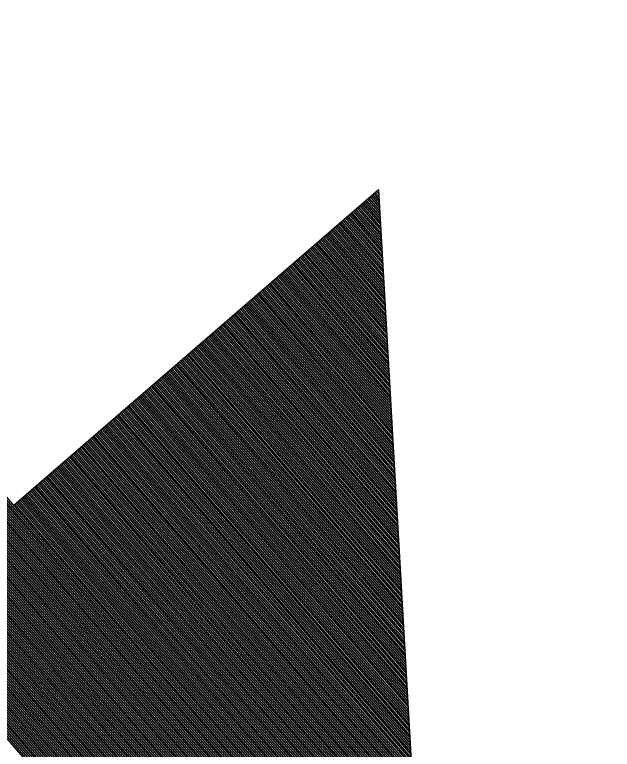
# Model space of a CAD drawing. Extents: x 192699 to 285914, y 194342 to 233219.
# Drawn here: x 262834.862 to 262835.559, y 213595.33 to 213596.187 of the extents above; entities that cross this region are included whole.
import ezdxf

# ---------------------------------------------------------------- set-up
doc = ezdxf.new("R2010")
doc.units = 0
doc.layers.add('TYPICAL SECTION FOR MOT', color=7, linetype='Continuous')

msp = doc.modelspace()

# ---------------------------------------------------------------- linework, layer by layer
at = {"layer": 'TYPICAL SECTION FOR MOT'}
for p, q in [((262832.69123, 213598.11399), (262835.33937, 213595.05509)), ((262832.69274, 213598.1153), (262835.33919, 213595.05836)), ((262832.69425, 213598.11661), (262835.339, 213595.06163)), ((262832.68065, 213598.10483), (262835.34068, 213595.03219)), ((262832.68216, 213598.10614), (262835.3405, 213595.03546)), ((262832.68367, 213598.10745), (262835.34031, 213595.03873)), ((262832.68518, 213598.10876), (262835.34012, 213595.042)), ((262832.68669, 213598.11006), (262835.33993, 213595.04528)), ((262832.68821, 213598.11137), (262835.33975, 213595.04855)), ((262832.68972, 213598.11268), (262835.33956, 213595.05182)), ((262832.67157, 213598.09697), (262835.3418, 213595.01256)), ((262832.67309, 213598.09828), (262835.34162, 213595.01583)), ((262832.6746, 213598.09959), (262835.34143, 213595.0191)), ((262832.67611, 213598.1009), (262835.34124, 213595.02237)), ((262832.67762, 213598.10221), (262835.34106, 213595.02565)), ((262832.67913, 213598.10352), (262835.34087, 213595.02892)), ((262832.66099, 213598.08781), (262835.34311, 213594.98966)), ((262832.6625, 213598.08912), (262835.34293, 213594.99293)), ((262832.66401, 213598.09043), (262835.34274, 213594.9962)), ((262832.66553, 213598.09174), (262835.34255, 213594.99947)), ((262832.66704, 213598.09305), (262835.34237, 213595.00274)), ((262832.66855, 213598.09436), (262835.34218, 213595.00601)), ((262832.67006, 213598.09566), (262835.34199, 213595.00929)), ((262832.65192, 213598.07996), (262835.34424, 213594.97003)), ((262832.65343, 213598.08127), (262835.34405, 213594.9733)), ((262832.65494, 213598.08257), (262835.34386, 213594.97657)), ((262832.65645, 213598.08388), (262835.34368, 213594.97984)), ((262832.65796, 213598.08519), (262835.34349, 213594.98311)), ((262832.65948, 213598.0865), (262835.3433, 213594.98638)), ((262832.64133, 213598.07079), (262835.34555, 213594.94712)), ((262832.64284, 213598.0721), (262835.34536, 213594.9504)), ((262832.64436, 213598.07341), (262835.34517, 213594.95367)), ((262832.64587, 213598.07472), (262835.34498, 213594.95694)), ((262832.64738, 213598.07603), (262835.3448, 213594.96021)), ((262832.64889, 213598.07734), (262835.34461, 213594.96348)), ((262832.6504, 213598.07865), (262835.34442, 213594.96675)), ((262832.63226, 213598.06294), (262835.34667, 213594.92749)), ((262832.63377, 213598.06425), (262835.34648, 213594.93076)), ((262832.63528, 213598.06556), (262835.34629, 213594.93404)), ((262832.6368, 213598.06687), (262835.34611, 213594.93731)), ((262832.63831, 213598.06817), (262835.34592, 213594.94058)), ((262832.63982, 213598.06948), (262835.34573, 213594.94385)), ((262832.62167, 213598.05378), (262835.34798, 213594.90459)), ((262832.62319, 213598.05508), (262835.34779, 213594.90786)), ((262832.6247, 213598.05639), (262835.3476, 213594.91113)), ((262832.62621, 213598.0577), (262835.34742, 213594.91441)), ((262832.62772, 213598.05901), (262835.34723, 213594.91768)), ((262832.62924, 213598.06032), (262835.34704, 213594.92095)), ((262832.63075, 213598.06163), (262835.34686, 213594.92422)), ((262832.61109, 213598.04461), (262835.34929, 213594.88169)), ((262832.6126, 213598.04592), (262835.3491, 213594.88496)), ((262832.61411, 213598.04723), (262835.34891, 213594.88823)), ((262832.61563, 213598.04854), (262835.34873, 213594.8915)), ((262832.61714, 213598.04985), (262835.34854, 213594.89478)), ((262832.61865, 213598.05116), (262835.34835, 213594.89805)), ((262832.62016, 213598.05247), (262835.34816, 213594.90132)), ((262832.60202, 213598.03676), (262835.35041, 213594.86206)), ((262832.60353, 213598.03807), (262835.35022, 213594.86533)), ((262832.60504, 213598.03938), (262835.35004, 213594.8686)), ((262832.60655, 213598.04069), (262835.34985, 213594.87187)), ((262832.60807, 213598.04199), (262835.34966, 213594.87515)), ((262832.60958, 213598.0433), (262835.34947, 213594.87842)), ((262832.59143, 213598.02759), (262835.35172, 213594.83916)), ((262832.59294, 213598.0289), (262835.35153, 213594.84243)), ((262832.59446, 213598.03021), (262835.35134, 213594.8457)), ((262832.59597, 213598.03152), (262835.35116, 213594.84897)), ((262832.59748, 213598.03283), (262835.35097, 213594.85224)), ((262832.59899, 213598.03414), (262835.35078, 213594.85552)), ((262832.60051, 213598.03545), (262835.3506, 213594.85879)), ((262832.58236, 213598.01974), (262835.35284, 213594.81953)), ((262832.58387, 213598.02105), (262835.35265, 213594.8228)), ((262832.58538, 213598.02236), (262835.35247, 213594.82607)), ((262832.5869, 213598.02367), (262835.35228, 213594.82934)), ((262832.58841, 213598.02498), (262835.35209, 213594.83261)), ((262832.58992, 213598.02629), (262835.35191, 213594.83588)), ((262832.57178, 213598.01058), (262835.35415, 213594.79662)), ((262832.57329, 213598.01189), (262835.35396, 213594.7999)), ((262832.5748, 213598.0132), (262835.35378, 213594.80317)), ((262832.57631, 213598.0145), (262835.35359, 213594.80644)), ((262832.57782, 213598.01581), (262835.3534, 213594.80971)), ((262832.57934, 213598.01712), (262835.35321, 213594.81298)), ((262832.58085, 213598.01843), (262835.35303, 213594.81625)), ((262832.5627, 213598.00272), (262835.35527, 213594.77699)), ((262832.56422, 213598.00403), (262835.35509, 213594.78027)), ((262832.56573, 213598.00534), (262835.3549, 213594.78354)), ((262832.56724, 213598.00665), (262835.35471, 213594.78681)), ((262832.56875, 213598.00796), (262835.35452, 213594.79008)), ((262832.57026, 213598.00927), (262835.35434, 213594.79335)), ((262832.55514, 213597.99618), (262835.35621, 213594.76063)), ((262832.55665, 213597.99749), (262835.35602, 213594.76391)), ((262832.55817, 213597.9988), (262835.35583, 213594.76718)), ((262832.55968, 213598.0001), (262835.35565, 213594.77045)), ((262832.56119, 213598.00141), (262835.35546, 213594.77372)), ((262835.28636, 213595.98233), (262834.86109, 213595.61416)), ((262835.28272, 213595.97917), (262835.28681, 213595.97445)), ((262835.28423, 213595.98048), (262835.28663, 213595.97772)), ((262835.28575, 213595.98179), (262835.28644, 213595.98099)), ((262835.28636, 213595.98233), (262835.37053, 213594.51005)), ((262835.27365, 213595.97132), (262835.28794, 213595.95482)), ((262835.27516, 213595.97263), (262835.28775, 213595.95809)), ((262835.27667, 213595.97394), (262835.28756, 213595.96136)), ((262835.27819, 213595.97525), (262835.28737, 213595.96463)), ((262835.2797, 213595.97656), (262835.28719, 213595.9679)), ((262835.28121, 213595.97787), (262835.287, 213595.97118)), ((262835.26306, 213595.96216), (262835.28924, 213595.93191)), ((262835.26458, 213595.96347), (262835.28906, 213595.93519)), ((262835.26609, 213595.96477), (262835.28887, 213595.93846)), ((262835.2676, 213595.96608), (262835.28868, 213595.94173)), ((262835.26911, 213595.96739), (262835.2885, 213595.945)), ((262835.27062, 213595.9687), (262835.28831, 213595.94827)), ((262835.27214, 213595.97001), (262835.28812, 213595.95155)), ((262835.25399, 213595.9543), (262835.29037, 213595.91228)), ((262835.2555, 213595.95561), (262835.29018, 213595.91556)), ((262835.25702, 213595.95692), (262835.28999, 213595.91883)), ((262835.25853, 213595.95823), (262835.28981, 213595.9221)), ((262835.26004, 213595.95954), (262835.28962, 213595.92537)), ((262835.26155, 213595.96085), (262835.28943, 213595.92864)), ((262835.24341, 213595.94514), (262835.29168, 213595.88938)), ((262835.24492, 213595.94645), (262835.29149, 213595.89265)), ((262835.24643, 213595.94776), (262835.2913, 213595.89593)), ((262835.24794, 213595.94907), (262835.29112, 213595.8992)), ((262835.24946, 213595.95038), (262835.29093, 213595.90247)), ((262835.25097, 213595.95168), (262835.29074, 213595.90574)), ((262835.25248, 213595.95299), (262835.29055, 213595.90901)), ((262835.23433, 213595.93728), (262835.2928, 213595.86975)), ((262835.23585, 213595.93859), (262835.29261, 213595.87302)), ((262835.23736, 213595.9399), (262835.29242, 213595.8763)), ((262835.23887, 213595.94121), (262835.29224, 213595.87957)), ((262835.24038, 213595.94252), (262835.29205, 213595.88284)), ((262835.24189, 213595.94383), (262835.29186, 213595.88611)), ((262835.22375, 213595.92812), (262835.29411, 213595.84685)), ((262835.22526, 213595.92943), (262835.29392, 213595.85012)), ((262835.22677, 213595.93074), (262835.29373, 213595.85339)), ((262835.22829, 213595.93205), (262835.29355, 213595.85666)), ((262835.2298, 213595.93336), (262835.29336, 213595.85994)), ((262835.23131, 213595.93467), (262835.29317, 213595.86321)), ((262835.23282, 213595.93598), (262835.29299, 213595.86648)), ((262835.21468, 213595.92027), (262835.29523, 213595.82722)), ((262835.21619, 213595.92158), (262835.29504, 213595.83049)), ((262835.2177, 213595.92289), (262835.29486, 213595.83376)), ((262835.21921, 213595.92419), (262835.29467, 213595.83703)), ((262835.22073, 213595.9255), (262835.29448, 213595.84031)), ((262835.22224, 213595.92681), (262835.2943, 213595.84358)), ((262835.20409, 213595.9111), (262835.29654, 213595.80432)), ((262835.2056, 213595.91241), (262835.29635, 213595.80759)), ((262835.20712, 213595.91372), (262835.29617, 213595.81086)), ((262835.20863, 213595.91503), (262835.29598, 213595.81413)), ((262835.21014, 213595.91634), (262835.29579, 213595.8174)), ((262835.21165, 213595.91765), (262835.2956, 213595.82068)), ((262835.21317, 213595.91896), (262835.29542, 213595.82395)), ((262835.19502, 213595.90325), (262835.29766, 213595.78469)), ((262835.19653, 213595.90456), (262835.29747, 213595.78796)), ((262835.19804, 213595.90587), (262835.29729, 213595.79123)), ((262835.19956, 213595.90718), (262835.2971, 213595.7945)), ((262835.20107, 213595.90849), (262835.29691, 213595.79777)), ((262835.20258, 213595.90979), (262835.29673, 213595.80105)), ((262835.18444, 213595.89409), (262835.29897, 213595.76178)), ((262835.18595, 213595.8954), (262835.29878, 213595.76506)), ((262835.18746, 213595.8967), (262835.2986, 213595.76833)), ((262835.18897, 213595.89801), (262835.29841, 213595.7716)), ((262835.19048, 213595.89932), (262835.29822, 213595.77487)), ((262835.192, 213595.90063), (262835.29804, 213595.77814)), ((262835.19351, 213595.90194), (262835.29785, 213595.78142)), ((262835.17385, 213595.88492), (262835.30028, 213595.73888)), ((262835.17536, 213595.88623), (262835.30009, 213595.74215)), ((262835.17688, 213595.88754), (262835.29991, 213595.74543)), ((262835.17839, 213595.88885), (262835.29972, 213595.7487)), ((262835.1799, 213595.89016), (262835.29953, 213595.75197)), ((262835.18141, 213595.89147), (262835.29935, 213595.75524)), ((262835.18292, 213595.89278), (262835.29916, 213595.75851)), ((262835.16478, 213595.87707), (262835.3014, 213595.71925)), ((262835.16629, 213595.87838), (262835.30122, 213595.72252)), ((262835.1678, 213595.87969), (262835.30103, 213595.7258)), ((262835.16931, 213595.881), (262835.30084, 213595.72907)), ((262835.17083, 213595.88231), (262835.30065, 213595.73234)), ((262835.17234, 213595.88361), (262835.30047, 213595.73561)), ((262835.15419, 213595.86791), (262835.30271, 213595.69635)), ((262835.15571, 213595.86921), (262835.30253, 213595.69962)), ((262835.15722, 213595.87052), (262835.30234, 213595.70289)), ((262835.15873, 213595.87183), (262835.30215, 213595.70617)), ((262835.16024, 213595.87314), (262835.30196, 213595.70944)), ((262835.16175, 213595.87445), (262835.30178, 213595.71271)), ((262835.16327, 213595.87576), (262835.30159, 213595.71598)), ((262835.14512, 213595.86005), (262835.30383, 213595.67672)), ((262835.14663, 213595.86136), (262835.30365, 213595.67999)), ((262835.14815, 213595.86267), (262835.30346, 213595.68326)), ((262835.14966, 213595.86398), (262835.30327, 213595.68653)), ((262835.15117, 213595.86529), (262835.30309, 213595.68981)), ((262835.15268, 213595.8666), (262835.3029, 213595.69308)), ((262835.13454, 213595.85089), (262835.30514, 213595.65382)), ((262835.13605, 213595.8522), (262835.30496, 213595.65709)), ((262835.13756, 213595.85351), (262835.30477, 213595.66036)), ((262835.13907, 213595.85482), (262835.30458, 213595.66363)), ((262835.14058, 213595.85612), (262835.3044, 213595.6669)), ((262835.1421, 213595.85743), (262835.30421, 213595.67018)), ((262835.14361, 213595.85874), (262835.30402, 213595.67345)), ((262835.12546, 213595.84303), (262835.30627, 213595.63419)), ((262835.12698, 213595.84434), (262835.30608, 213595.63746)), ((262835.12849, 213595.84565), (262835.30589, 213595.64073)), ((262835.13, 213595.84696), (262835.30571, 213595.644)), ((262835.13151, 213595.84827), (262835.30552, 213595.64727)), ((262835.13302, 213595.84958), (262835.30533, 213595.65055)), ((262835.11488, 213595.83387), (262835.30758, 213595.61129)), ((262835.11639, 213595.83518), (262835.30739, 213595.61456)), ((262835.1179, 213595.83649), (262835.3072, 213595.61783)), ((262835.11942, 213595.8378), (262835.30701, 213595.6211)), ((262835.12093, 213595.83911), (262835.30683, 213595.62437)), ((262835.12244, 213595.84042), (262835.30664, 213595.62764)), ((262835.12395, 213595.84172), (262835.30645, 213595.63092)), ((262835.10581, 213595.82602), (262835.3087, 213595.59165)), ((262835.10732, 213595.82733), (262835.30851, 213595.59493)), ((262835.10883, 213595.82863), (262835.30832, 213595.5982)), ((262835.11034, 213595.82994), (262835.30814, 213595.60147)), ((262835.11186, 213595.83125), (262835.30795, 213595.60474)), ((262835.11337, 213595.83256), (262835.30776, 213595.60801)), ((262835.09522, 213595.81685), (262835.31001, 213595.56875)), ((262835.09673, 213595.81816), (262835.30982, 213595.57202)), ((262835.09825, 213595.81947), (262835.30963, 213595.5753)), ((262835.09976, 213595.82078), (262835.30945, 213595.57857)), ((262835.10127, 213595.82209), (262835.30926, 213595.58184)), ((262835.10278, 213595.8234), (262835.30907, 213595.58511)), ((262835.10429, 213595.82471), (262835.30888, 213595.58838)), ((262835.08615, 213595.809), (262835.31113, 213595.54912)), ((262835.08766, 213595.81031), (262835.31094, 213595.55239)), ((262835.08917, 213595.81162), (262835.31076, 213595.55567)), ((262835.09069, 213595.81293), (262835.31057, 213595.55894)), ((262835.0922, 213595.81423), (262835.31038, 213595.56221)), ((262835.09371, 213595.81554), (262835.31019, 213595.56548)), ((262835.07557, 213595.79984), (262835.31244, 213595.52622)), ((262835.07708, 213595.80114), (262835.31225, 213595.52949)), ((262835.07859, 213595.80245), (262835.31206, 213595.53276)), ((262835.0801, 213595.80376), (262835.31188, 213595.53604)), ((262835.08161, 213595.80507), (262835.31169, 213595.53931)), ((262835.08313, 213595.80638), (262835.3115, 213595.54258)), ((262835.08464, 213595.80769), (262835.31132, 213595.54585)), ((262835.06498, 213595.79067), (262835.31375, 213595.50332)), ((262835.06649, 213595.79198), (262835.31356, 213595.50659)), ((262835.068, 213595.79329), (262835.31337, 213595.50986)), ((262835.06952, 213595.7946), (262835.31319, 213595.51313)), ((262835.07103, 213595.79591), (262835.313, 213595.5164)), ((262835.07254, 213595.79722), (262835.31281, 213595.51968)), ((262835.07405, 213595.79853), (262835.31263, 213595.52295)), ((262835.05591, 213595.78282), (262835.31487, 213595.48369)), ((262835.05742, 213595.78413), (262835.31468, 213595.48696)), ((262835.05893, 213595.78544), (262835.3145, 213595.49023)), ((262835.06044, 213595.78675), (262835.31431, 213595.4935)), ((262835.06196, 213595.78805), (262835.31412, 213595.49677)), ((262835.06347, 213595.78936), (262835.31394, 213595.50005)), ((262835.04532, 213595.77365), (262835.31618, 213595.46079)), ((262835.04684, 213595.77496), (262835.31599, 213595.46406)), ((262835.04835, 213595.77627), (262835.31581, 213595.46733)), ((262835.04986, 213595.77758), (262835.31562, 213595.4706)), ((262835.05137, 213595.77889), (262835.31543, 213595.47387)), ((262835.05288, 213595.7802), (262835.31524, 213595.47714)), ((262835.0544, 213595.78151), (262835.31506, 213595.48042)), ((262835.03625, 213595.7658), (262835.3173, 213595.44116)), ((262835.03776, 213595.76711), (262835.31711, 213595.44443)), ((262835.03928, 213595.76842), (262835.31693, 213595.4477)), ((262835.04079, 213595.76973), (262835.31674, 213595.45097)), ((262835.0423, 213595.77104), (262835.31655, 213595.45424)), ((262835.04381, 213595.77235), (262835.31637, 213595.45751)), ((262835.02567, 213595.75664), (262835.31861, 213595.41825)), ((262835.02718, 213595.75795), (262835.31842, 213595.42152)), ((262835.02869, 213595.75926), (262835.31824, 213595.4248)), ((262835.0302, 213595.76056), (262835.31805, 213595.42807)), ((262835.03171, 213595.76187), (262835.31786, 213595.43134)), ((262835.03323, 213595.76318), (262835.31768, 213595.43461)), ((262835.03474, 213595.76449), (262835.31749, 213595.43788)), ((262835.01659, 213595.74878), (262835.31973, 213595.39862)), ((262835.01811, 213595.75009), (262835.31955, 213595.40189)), ((262835.01962, 213595.7514), (262835.31936, 213595.40517)), ((262835.02113, 213595.75271), (262835.31917, 213595.40844)), ((262835.02264, 213595.75402), (262835.31899, 213595.41171)), ((262835.02415, 213595.75533), (262835.3188, 213595.41498)), ((262835.00601, 213595.73962), (262835.32104, 213595.37572)), ((262835.00752, 213595.74093), (262835.32086, 213595.37899)), ((262835.00903, 213595.74224), (262835.32067, 213595.38226)), ((262835.01055, 213595.74355), (262835.32048, 213595.38554)), ((262835.01206, 213595.74486), (262835.32029, 213595.38881)), ((262835.01357, 213595.74616), (262835.32011, 213595.39208)), ((262835.01508, 213595.74747), (262835.31992, 213595.39535)), ((262834.99694, 213595.73177), (262835.32217, 213595.35609)), ((262834.99845, 213595.73307), (262835.32198, 213595.35936)), ((262834.99996, 213595.73438), (262835.32179, 213595.36263)), ((262835.00147, 213595.73569), (262835.3216, 213595.36591)), ((262835.00298, 213595.737), (262835.32142, 213595.36918)), ((262835.0045, 213595.73831), (262835.32123, 213595.37245)), ((262834.98635, 213595.7226), (262835.32347, 213595.33319)), ((262834.98786, 213595.72391), (262835.32329, 213595.33646)), ((262834.98938, 213595.72522), (262835.3231, 213595.33973)), ((262834.99089, 213595.72653), (262835.32291, 213595.343)), ((262834.9924, 213595.72784), (262835.32273, 213595.34627)), ((262834.99391, 213595.72915), (262835.32254, 213595.34955)), ((262834.99542, 213595.73046), (262835.32235, 213595.35282)), ((262834.97728, 213595.71475), (262835.3246, 213595.31356)), ((262834.97879, 213595.71606), (262835.32441, 213595.31683)), ((262834.9803, 213595.71737), (262835.32422, 213595.3201)), ((262834.98182, 213595.71867), (262835.32404, 213595.32337)), ((262834.98333, 213595.71998), (262835.32385, 213595.32664)), ((262834.98484, 213595.72129), (262835.32366, 213595.32992)), ((262834.96669, 213595.70558), (262835.32591, 213595.29066)), ((262834.96821, 213595.70689), (262835.32572, 213595.29393)), ((262834.96972, 213595.7082), (262835.32553, 213595.2972)), ((262834.97123, 213595.70951), (262835.32534, 213595.30047)), ((262834.97274, 213595.71082), (262835.32516, 213595.30374)), ((262834.97426, 213595.71213), (262835.32497, 213595.30701)), ((262834.97577, 213595.71344), (262835.32478, 213595.31029)), ((262834.95611, 213595.69642), (262835.32722, 213595.26775)), ((262834.95762, 213595.69773), (262835.32703, 213595.27102)), ((262834.95913, 213595.69904), (262835.32684, 213595.2743)), ((262834.96065, 213595.70035), (262835.32665, 213595.27757)), ((262834.96216, 213595.70166), (262835.32647, 213595.28084)), ((262834.96367, 213595.70297), (262835.32628, 213595.28411)), ((262834.96518, 213595.70428), (262835.32609, 213595.28738)), ((262834.94704, 213595.68857), (262835.32834, 213595.24812)), ((262834.94855, 213595.68988), (262835.32815, 213595.25139)), ((262834.95006, 213595.69119), (262835.32796, 213595.25467)), ((262834.95157, 213595.69249), (262835.32778, 213595.25794)), ((262834.95309, 213595.6938), (262835.32759, 213595.26121)), ((262834.9546, 213595.69511), (262835.3274, 213595.26448)), ((262834.93645, 213595.6794), (262835.32965, 213595.22522)), ((262834.93797, 213595.68071), (262835.32946, 213595.22849)), ((262834.93948, 213595.68202), (262835.32927, 213595.23176)), ((262834.94099, 213595.68333), (262835.32909, 213595.23504)), ((262834.9425, 213595.68464), (262835.3289, 213595.23831)), ((262834.94401, 213595.68595), (262835.32871, 213595.24158)), ((262834.94553, 213595.68726), (262835.32852, 213595.24485)), ((262834.92738, 213595.67155), (262835.33077, 213595.20559)), ((262834.92889, 213595.67286), (262835.33058, 213595.20886)), ((262834.9304, 213595.67417), (262835.3304, 213595.21213)), ((262834.93192, 213595.67548), (262835.33021, 213595.21541)), ((262834.93343, 213595.67679), (262835.33002, 213595.21868)), ((262834.93494, 213595.67809), (262835.32983, 213595.22195)), ((262834.9168, 213595.66239), (262835.33208, 213595.18269)), ((262834.91831, 213595.6637), (262835.33189, 213595.18596)), ((262834.91982, 213595.665), (262835.3317, 213595.18923)), ((262834.92133, 213595.66631), (262835.33152, 213595.1925)), ((262834.92284, 213595.66762), (262835.33133, 213595.19578)), ((262834.92436, 213595.66893), (262835.33114, 213595.19905)), ((262834.92587, 213595.67024), (262835.33096, 213595.20232)), ((262834.90772, 213595.65453), (262835.3332, 213595.16306)), ((262834.90924, 213595.65584), (262835.33301, 213595.16633)), ((262834.91075, 213595.65715), (262835.33283, 213595.1696)), ((262834.91226, 213595.65846), (262835.33264, 213595.17287)), ((262834.91377, 213595.65977), (262835.33245, 213595.17614)), ((262834.91528, 213595.66108), (262835.33227, 213595.17942)), ((262834.89714, 213595.64537), (262835.33451, 213595.14016)), ((262834.89865, 213595.64668), (262835.33432, 213595.14343)), ((262834.90016, 213595.64799), (262835.33414, 213595.1467)), ((262834.90167, 213595.6493), (262835.33395, 213595.14997)), ((262834.90319, 213595.6506), (262835.33376, 213595.15324)), ((262834.9047, 213595.65191), (262835.33357, 213595.15651)), ((262834.90621, 213595.65322), (262835.33339, 213595.15979)), ((262834.88807, 213595.63751), (262835.33563, 213595.12053)), ((262834.88958, 213595.63882), (262835.33545, 213595.1238)), ((262834.89109, 213595.64013), (262835.33526, 213595.12707)), ((262834.8926, 213595.64144), (262835.33507, 213595.13034)), ((262834.89411, 213595.64275), (262835.33488, 213595.13361)), ((262834.89563, 213595.64406), (262835.3347, 213595.13688)), ((262834.87748, 213595.62835), (262835.33694, 213595.09762)), ((262834.87899, 213595.62966), (262835.33675, 213595.10089)), ((262834.88051, 213595.63097), (262835.33657, 213595.10417)), ((262834.88202, 213595.63228), (262835.33638, 213595.10744)), ((262834.88353, 213595.63359), (262835.33619, 213595.11071)), ((262834.88504, 213595.6349), (262835.33601, 213595.11398)), ((262834.88655, 213595.63621), (262835.33582, 213595.11725)), ((262834.86841, 213595.6205), (262835.33806, 213595.07799)), ((262834.86992, 213595.62181), (262835.33788, 213595.08126)), ((262834.87143, 213595.62311), (262835.33769, 213595.08454)), ((262834.87295, 213595.62442), (262835.3375, 213595.08781)), ((262834.87446, 213595.62573), (262835.33732, 213595.09108)), ((262834.87597, 213595.62704), (262835.33713, 213595.09435)), ((262834.86236, 213595.61526), (262835.33881, 213595.06491)), ((262834.86387, 213595.61657), (262835.33863, 213595.06818)), ((262834.86538, 213595.61788), (262835.33844, 213595.07145)), ((262834.8669, 213595.61919), (262835.33825, 213595.07472))]:
    msp.add_line(p, q, dxfattribs=at)

# ---------------------------------------------------------------- texts
msp.add_text('15\'-0" RAMP - STAGE 2B TRAFFIC', height=0.36, rotation=40.8833, dxfattribs=at).set_placement((262832.25594, 213590.29206))

doc.saveas('drawing.dxf')
